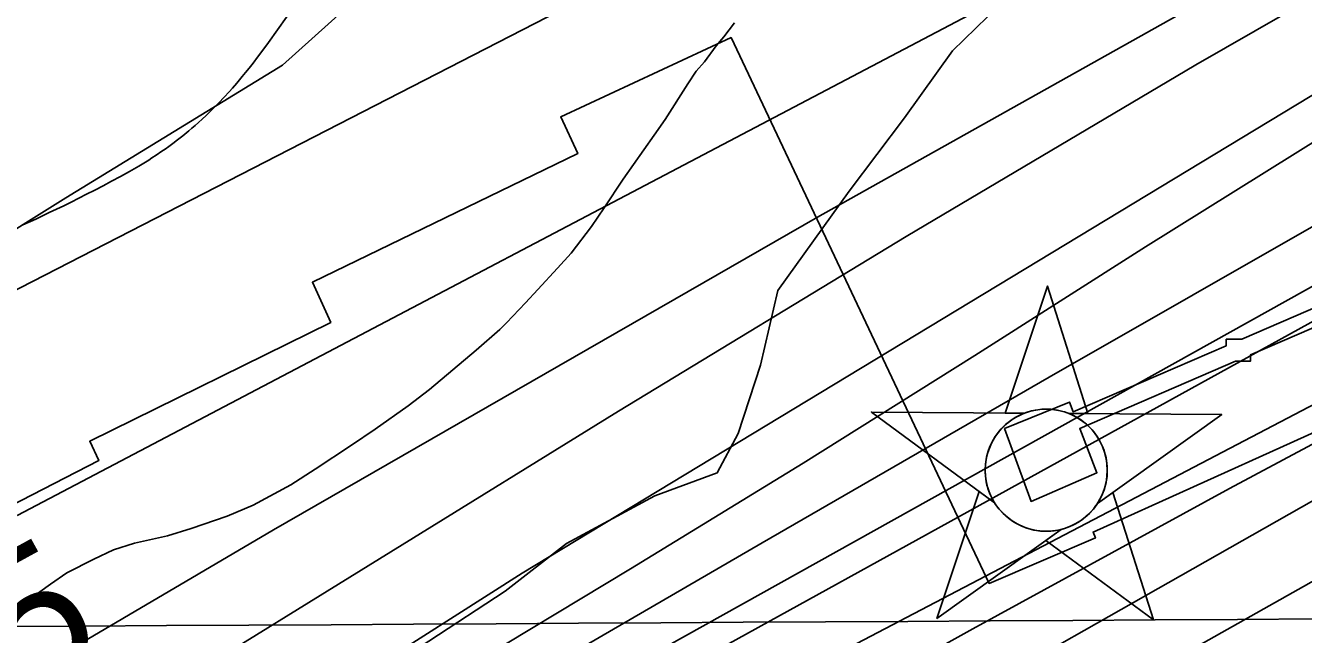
# Model space of a CAD drawing. Extents: x 3477039 to 3515015, y 546746 to 572297.
# Drawn here: x 3490071 to 3490710, y 564275 to 564580 of the extents above; entities that cross this region are included whole.
import ezdxf

# ---------------------------------------------------------------- set-up
doc = ezdxf.new("R2010")
doc.units = 0
for name, color, linetype in [('V-CHAN-DOCK', 7, 'Continuous'), ('V-CHAN-NAID', 7, 'Continuous'), ('V-GRID-MAJR', 7, 'Continuous'), ('V-RIVR-EDGE', 7, 'Continuous'), ('V-RIVR-RANG', 7, 'Continuous'), ('V-ROAD-CNTR', 7, 'Continuous'), ('V-RRAP-RVMT', 7, 'Continuous'), ('V-SITE-VEGE', 7, 'Continuous'), ('V-TOPO-DPTH', 7, 'Continuous'), ('V-TOPO-MAJR', 7, 'Continuous'), ('V-TOPO-MINR', 7, 'Continuous'), ('V-TOPO-WATR', 7, 'Continuous'), ('V-WETL-SWMP', 7, 'Continuous')]:
    doc.layers.add(name, color=color, linetype=linetype)

msp = doc.modelspace()

# ---------------------------------------------------------------- linework, layer by layer
at = {"layer": 'V-CHAN-DOCK'}
msp.add_lwpolyline([(3490757.52, 564457.11), (3490678.72, 564423.11), (3490670.98, 564423.05), (3490671.01, 564419.78), (3490594.43, 564386.73), (3490592.54, 564391.56), (3490560.18, 564378.32), (3490573.4, 564341.86), (3490606.35, 564356.27), (3490597.71, 564378.34), (3490675.63, 564411.97), (3490683.07, 564412.03), (3490683.04, 564415.17), (3490761.08, 564448.84)], dxfattribs=at)
at = {"layer": 'V-CHAN-NAID'}
for points in [[(3490570.09, 564386.05), (3490560.5, 564386.11), (3490581.62, 564449.6), (3490601.85, 564385.82), (3490592.26, 564385.89), (3490590.69, 564386.47), (3490588.59, 564387.09), (3490586.55, 564387.54), (3490584.51, 564387.85), (3490583.35, 564387.96), (3490581.81, 564388.04), (3490580.09, 564388.04), (3490578.72, 564387.97), (3490576.81, 564387.77), (3490575.45, 564387.55), (3490573.67, 564387.17), (3490572.14, 564386.75), (3490571.1, 564386.42)], [(3490570.09, 564386.05), (3490493.6, 564386.59), (3490555.16, 564341.19), (3490554.05, 564343.1), (3490553.24, 564344.73), (3490552.41, 564346.7), (3490551.72, 564348.75), (3490551.35, 564350.07), (3490550.99, 564351.7), (3490550.75, 564353.14), (3490550.56, 564354.74), (3490550.45, 564356.48), (3490550.44, 564358.06), (3490550.54, 564360.13), (3490550.73, 564361.75), (3490551.12, 564363.95), (3490551.6, 564365.88), (3490552.2, 564367.76), (3490552.86, 564369.44), (3490553.58, 564371.03), (3490554.4, 564372.57), (3490555.46, 564374.3), (3490556.49, 564375.77), (3490557.49, 564377.04), (3490558.49, 564378.19), (3490559.8, 564379.52), (3490560.85, 564380.49), (3490562.57, 564381.89), (3490563.78, 564382.76), (3490565.47, 564383.83), (3490567.2, 564384.77), (3490568.65, 564385.45)], [(3490592.26, 564385.89), (3490668.75, 564385.35), (3490606.55, 564340.83), (3490607.46, 564342.31), (3490608.44, 564344.16), (3490609.16, 564345.75), (3490609.89, 564347.7), (3490610.44, 564349.49), (3490610.84, 564351.12), (3490611.2, 564353.14), (3490611.38, 564354.71), (3490611.51, 564356.91), (3490611.48, 564358.98), (3490611.29, 564361.2), (3490611.02, 564362.95), (3490610.53, 564365.19), (3490609.89, 564367.33), (3490609.14, 564369.31), (3490608.5, 564370.75), (3490607.49, 564372.67), (3490606.43, 564374.39), (3490605.21, 564376.09), (3490603.95, 564377.63), (3490602.68, 564379), (3490601.05, 564380.53), (3490599.3, 564381.94), (3490597.62, 564383.12), (3490595.73, 564384.25), (3490594.26, 564385.01)], [(3490588.52, 564327.92), (3490526.32, 564283.4), (3490547.44, 564346.88), (3490555.16, 564341.19), (3490555.79, 564340.23), (3490557.18, 564338.37), (3490558.39, 564336.95), (3490559.86, 564335.45), (3490561.25, 564334.2), (3490562.7, 564333.04), (3490564.1, 564332.05), (3490565.78, 564331.02), (3490567.5, 564330.11), (3490569.29, 564329.3), (3490570.73, 564328.74), (3490572.36, 564328.21), (3490574.59, 564327.65), (3490576.12, 564327.36), (3490578.14, 564327.1), (3490579.68, 564327), (3490581.54, 564326.98), (3490583.23, 564327.06), (3490584.94, 564327.23), (3490586.84, 564327.54)], [(3490606.55, 564340.83), (3490614.35, 564346.41), (3490634.57, 564282.63), (3490580.72, 564322.34), (3490588.52, 564327.92), (3490590.19, 564328.4), (3490591.8, 564328.95), (3490593.96, 564329.87), (3490595.69, 564330.75), (3490597.56, 564331.87), (3490599.3, 564333.08), (3490600.85, 564334.32), (3490602.14, 564335.49), (3490603.52, 564336.91), (3490604.72, 564338.31), (3490605.84, 564339.79)]]:
    msp.add_lwpolyline(points, close=True, dxfattribs=at)
msp.add_circle((3490580.97, 564357.51), 30.54, dxfattribs=at)
at = {"layer": 'V-GRID-MAJR'}
msp.add_spline([(3481202.02, 564229.25), (3486474.82, 564258.78), (3491747.62, 564289.07), (3497020.42, 564320.13), (3502293.21, 564351.96), (3507565.99, 564384.55), (3512838.77, 564417.92)], degree=3, dxfattribs=at)
at = {"layer": 'V-RIVR-EDGE'}
msp.add_lwpolyline([(3490742.06, 564686.91), (3490677.65, 564655.82), (3490637.78, 564636.93), (3490557.39, 564589.95), (3490534.05, 564567.33), (3490510.07, 564533.69), (3490482.41, 564497), (3490446.75, 564447.45), (3490438.08, 564410.1), (3490426.97, 564375.81), (3490416.5, 564356.23), (3490385.22, 564344.67), (3490341.05, 564320.88), (3490310.35, 564297.06), (3490272.3, 564272.03), (3490176.56, 564209.77), (3490003.5, 564099.29)], dxfattribs=at)
at = {"layer": 'V-ROAD-CNTR'}
msp.add_lwpolyline([(3490214.57, 564603.24), (3490192.05, 564571.47), (3490189.17, 564567.55), (3490186.61, 564564.14), (3490184.34, 564561.18), (3490182.33, 564558.61), (3490180.55, 564556.38), (3490178.97, 564554.45), (3490176.16, 564551.09), (3490174, 564548.61), (3490172.37, 564546.76), (3490169.86, 564544.03), (3490167.31, 564541.34), (3490165.05, 564539.04), (3490162.9, 564536.92), (3490160.86, 564534.97), (3490158.92, 564533.17), (3490157.09, 564531.51), (3490155.35, 564529.97), (3490153.71, 564528.55), (3490152.15, 564527.23), (3490149.2, 564524.81), (3490146.58, 564522.75), (3490144.25, 564520.98), (3490142.19, 564519.46), (3490140.38, 564518.16), (3490138.77, 564517.03), (3490135.94, 564515.11), (3490133.78, 564513.7), (3490132.15, 564512.66), (3490129.69, 564511.14), (3490127.19, 564509.65), (3490122.56, 564506.98), (3490118.04, 564504.44), (3490113.64, 564502.04), (3490109.36, 564499.75), (3490105.2, 564497.58), (3490101.14, 564495.5), (3490097.21, 564493.52), (3490093.38, 564491.62), (3490089.67, 564489.8), (3490082.45, 564486.33), (3490075.65, 564483.13), (3490069.27, 564480.16)], dxfattribs=at)
at = {"layer": 'V-RRAP-RVMT'}
msp.add_lwpolyline([(3491688.52, 564816.8), (3491559.18, 564756.11), (3491557.31, 564760.11), (3491357.95, 564665.6), (3491359.22, 564662.77), (3491155.67, 564572.35), (3491154.61, 564574.62), (3491022.16, 564514.59), (3491020, 564519.02), (3490875.13, 564450.72), (3490878.79, 564442.87), (3490757.88, 564389.02), (3490754.99, 564394.6), (3490604.44, 564326.55), (3490605.56, 564323.65), (3490552.36, 564300.86), (3490423.35, 564573.9), (3490338.24, 564534.22), (3490346.7, 564515.86), (3490214.02, 564451.55), (3490223.2, 564431.47), (3490102.68, 564371.99), (3490107.24, 564362.41), (3489973.36, 564293.56)], dxfattribs=at)
at = {"layer": 'V-SITE-VEGE'}
msp.add_lwpolyline([(3490425.09, 564581.32), (3490419.81, 564574.34), (3490415.86, 564569.74), (3490410.02, 564561.83), (3490405.88, 564557.06), (3490401.73, 564550.8), (3490390.39, 564532.94), (3490384.91, 564525.02), (3490369.44, 564503.12), (3490360, 564488.76), (3490353.58, 564479.38), (3490343.41, 564466.14), (3490336.64, 564458.61), (3490326.68, 564447.97), (3490320.66, 564441.17), (3490311.08, 564431.27), (3490307.71, 564427.97), (3490295.9, 564417.53), (3490272.66, 564397.95), (3490261.99, 564389.73), (3490245.34, 564378.05), (3490233.56, 564370.03), (3490215.42, 564357.99), (3490203.27, 564350.16), (3490184.41, 564339.99), (3490171.36, 564334.58), (3490153.48, 564328.29), (3490141.56, 564324.72), (3490125.01, 564321.02), (3490114.58, 564317.61), (3490104.69, 564313.09), (3490091.25, 564306.2), (3490083.02, 564300.55), (3490071.23, 564291.96), (3490062.45, 564286.32)], dxfattribs=at)
at = {"layer": 'V-TOPO-DPTH'}
for points in [[(3489971.36, 564017.66), (3490118.25, 564102.48), (3490126.37, 564107.14), (3490134.5, 564111.76), (3490142.65, 564116.33), (3490150.83, 564120.88), (3490808.11, 564483.7), (3490894.36, 564530.92), (3490980.81, 564577.73), (3491067.59, 564623.95), (3491154.59, 564669.76), (3491261.77, 564725.74), (3491295.49, 564742.95), (3491329.4, 564759.75), (3491363.62, 564775.92), (3491398.05, 564791.67), (3491432.74, 564806.81), (3491467.6, 564821.56), (3491502.71, 564835.72), (3491537.97, 564849.47), (3492505.53, 565217.5)], [(3489971.36, 564017.66), (3490118.25, 564102.48), (3490126.37, 564107.14), (3490134.5, 564111.76), (3490142.65, 564116.33), (3490150.83, 564120.88), (3490808.11, 564483.7), (3490894.36, 564530.92), (3490980.81, 564577.73), (3491067.59, 564623.95), (3491154.59, 564669.76), (3491261.77, 564725.74), (3491295.49, 564742.95), (3491329.4, 564759.75), (3491363.62, 564775.92), (3491398.05, 564791.67), (3491432.74, 564806.81), (3491467.6, 564821.56), (3491502.71, 564835.72), (3491537.97, 564849.47), (3492505.53, 565217.5)], [(3491803.1, 565179.79), (3491586.79, 565083.45), (3491530.32, 565057.93), (3491474.06, 565032), (3491418.08, 565005.44), (3491362.29, 564978.48), (3491308.49, 564952.11), (3491279.87, 564937.78), (3491251.42, 564923.14), (3491223.21, 564908.03), (3491195.17, 564892.61), (3490466.58, 564484.09), (3490194.61, 564327.74), (3490081.64, 564261.18), (3490070.54, 564254.66)], [(3492293.83, 565173.59), (3491340.69, 564822.65), (3491323.3, 564815.79), (3491306.14, 564808.4), (3491289.35, 564800.23), (3491272.79, 564791.53), (3491015.59, 564648.75), (3490870.85, 564567.84), (3490726.44, 564486.37), (3490582.5, 564404.06), (3490438.88, 564321.18), (3490161.37, 564159.95), (3490141.15, 564148.18), (3490120.95, 564136.38), (3490100.77, 564124.54), (3490080.61, 564112.68), (3489582.34, 563818.86)], [(3489582.34, 563818.86), (3490080.61, 564112.68), (3490100.77, 564124.54), (3490120.95, 564136.38), (3490141.15, 564148.18), (3490161.37, 564159.95), (3490438.88, 564321.18), (3490582.5, 564404.06), (3490726.44, 564486.37), (3490870.85, 564567.84), (3491015.59, 564648.75), (3491272.79, 564791.53), (3491289.35, 564800.23), (3491306.14, 564808.4), (3491323.3, 564815.79), (3491340.69, 564822.65), (3492293.83, 565173.59)], [(3491647.46, 565051.7), (3491286.73, 564888.45), (3491279.05, 564884.88), (3491271.41, 564881.2), (3491263.85, 564877.38), (3491256.33, 564873.45), (3490318.85, 564306.06), (3490284.86, 564284.26), (3490254.6, 564265.02), (3490224.24, 564245.93), (3490193.73, 564227.09), (3490163.12, 564208.4), (3490113.25, 564178.24), (3490107.5, 564174.76), (3490101.74, 564171.28), (3490095.99, 564167.8), (3490090.23, 564164.32), (3489153.52, 563613.15), (3489118.61, 563594.73), (3489083.32, 563577.04), (3489047.78, 563559.83), (3488100.82, 563061.66)], [(3488100.82, 563061.66), (3489047.78, 563559.83), (3489083.32, 563577.04), (3489118.61, 563594.73), (3489153.52, 563613.15), (3490090.23, 564164.32), (3490095.99, 564167.8), (3490101.74, 564171.28), (3490107.5, 564174.76), (3490113.25, 564178.24), (3490163.12, 564208.4), (3490193.73, 564227.09), (3490224.24, 564245.93), (3490254.6, 564265.02), (3490284.86, 564284.26), (3490318.85, 564306.06), (3491256.33, 564873.45), (3491263.85, 564877.38), (3491271.41, 564881.2), (3491279.05, 564884.88), (3491286.73, 564888.45), (3491647.46, 565051.7)], [(3492126.92, 565020.88), (3491375.59, 564713.69), (3491365.53, 564709.42), (3491355.55, 564704.96), (3491345.69, 564700.24), (3491335.92, 564695.34), (3490931.36, 564485.45), (3490801.76, 564417.37), (3490672.64, 564348.41), (3490544.23, 564278.12), (3490416.3, 564206.96), (3490216.33, 564094.38), (3490188.75, 564078.84), (3490161.17, 564063.27), (3490133.61, 564047.68), (3490106.07, 564032.07), (3489612.21, 563751.87)], [(3489612.21, 563751.87), (3490106.07, 564032.07), (3490133.61, 564047.68), (3490161.17, 564063.27), (3490188.75, 564078.84), (3490216.33, 564094.38), (3490416.3, 564206.96), (3490544.23, 564278.12), (3490672.64, 564348.41), (3490801.76, 564417.37), (3490931.36, 564485.45), (3491335.92, 564695.34), (3491345.69, 564700.24), (3491355.55, 564704.96), (3491365.53, 564709.42), (3491375.59, 564713.69), (3492126.92, 565020.88)], [(3491737.38, 564892.24), (3491607.11, 564836.22), (3491384.17, 564737.99), (3491365.93, 564729.73), (3491347.8, 564721.22), (3491329.84, 564712.35), (3491312, 564703.24), (3490295.8, 564171.09), (3490270.76, 564157.85), (3490245.8, 564144.48), (3490220.95, 564130.9), (3490196.17, 564117.18), (3490171.47, 564103.32), (3490146.79, 564089.41), (3490122.17, 564075.42), (3490097.58, 564061.37), (3490075.96, 564048.97), (3490040.57, 564028.7)], [(3490040.57, 564028.7), (3490075.96, 564048.97), (3490097.58, 564061.37), (3490122.17, 564075.42), (3490146.79, 564089.41), (3490171.47, 564103.32), (3490196.17, 564117.18), (3490220.95, 564130.9), (3490245.8, 564144.48), (3490270.76, 564157.85), (3490295.8, 564171.09), (3491312, 564703.24), (3491329.84, 564712.35), (3491347.8, 564721.22), (3491365.93, 564729.73), (3491384.17, 564737.99), (3491607.11, 564836.22), (3491737.38, 564892.24)]]:
    msp.add_lwpolyline(points, dxfattribs=at)
at = {"layer": 'V-TOPO-MAJR'}
msp.add_lwpolyline([(3492078.18, 564977.42), (3491369.77, 564698.38), (3491365.15, 564696.47), (3491360.56, 564694.47), (3491356.05, 564692.32), (3491351.57, 564690.08), (3491210.16, 564616.51), (3491135.23, 564577.01), (3491060.6, 564536.96), (3490986.41, 564496.1), (3490912.52, 564454.69), (3490234.26, 564069.75), (3490205.05, 564053.18), (3490175.83, 564036.62), (3490146.61, 564020.06), (3490117.39, 564003.52), (3489628.31, 563726.7)], dxfattribs=at)
at = {"layer": 'V-TOPO-MINR'}
for points in [[(3492227.36, 565563.96), (3491271.58, 565055.61), (3491237.39, 565039.84), (3491203.28, 565023.88), (3491169.31, 565007.63), (3491135.43, 564991.2), (3491038.59, 564943.71), (3490956.47, 564903.16), (3490874.51, 564862.3), (3490792.78, 564820.97), (3490711.2, 564779.34), (3490018.78, 564423.51)], [(3492505.53, 565217.5), (3491537.97, 564849.47), (3491502.71, 564835.72), (3491467.6, 564821.56), (3491432.74, 564806.81), (3491398.05, 564791.67), (3491363.62, 564775.92), (3491329.4, 564759.75), (3491295.49, 564742.95), (3491261.77, 564725.74), (3491154.59, 564669.76), (3491067.59, 564623.95), (3490980.81, 564577.73), (3490894.36, 564530.92), (3490808.11, 564483.7), (3490150.83, 564120.88), (3490142.65, 564116.33), (3490134.5, 564111.76), (3490126.37, 564107.14), (3490118.25, 564102.48), (3489971.36, 564017.66)], [(3491755.51, 565203.03), (3491611.9, 565135.5), (3491292.75, 564980.65), (3491285.98, 564977.4), (3491279.21, 564974.19), (3491272.41, 564971.02), (3491265.59, 564967.89), (3491259.73, 564965.22), (3491255.84, 564963.43), (3491251.97, 564961.61), (3491248.12, 564959.75), (3491244.29, 564957.86), (3491240.47, 564955.92), (3491236.68, 564953.95), (3491232.91, 564951.94), (3491229.15, 564949.89), (3491172.73, 564918.66), (3491140.72, 564901.08), (3491108.64, 564883.64), (3491076.45, 564866.39), (3491044.19, 564849.29), (3490066.31, 564334.79)], [(3492006.64, 565186.24), (3491281.62, 564874.21), (3491278.78, 564872.95), (3491275.97, 564871.64), (3491273.19, 564870.25), (3490630.61, 564469.29), (3490545.19, 564414.87), (3490459.38, 564361.06), (3490373.02, 564308.18), (3490286.27, 564255.9), (3490167.93, 564185.45), (3490140.07, 564168.85), (3490112.23, 564152.23), (3490084.39, 564135.59), (3490056.57, 564118.94)], [(3491803.1, 565179.79), (3491586.79, 565083.45), (3491530.32, 565057.93), (3491474.06, 565032), (3491418.08, 565005.44), (3491362.29, 564978.48), (3491308.49, 564952.11), (3491279.87, 564937.78), (3491251.42, 564923.14), (3491223.21, 564908.03), (3491195.17, 564892.61), (3490466.58, 564484.09), (3490194.61, 564327.74), (3490081.64, 564261.18), (3490070.54, 564254.66)], [(3492293.83, 565173.59), (3491340.69, 564822.65), (3491323.3, 564815.79), (3491306.14, 564808.4), (3491289.35, 564800.23), (3491272.79, 564791.53), (3491015.59, 564648.75), (3490870.85, 564567.84), (3490726.44, 564486.37), (3490582.5, 564404.06), (3490438.88, 564321.18), (3490161.37, 564159.95), (3490141.15, 564148.18), (3490120.95, 564136.38), (3490100.77, 564124.54), (3490080.61, 564112.68), (3489582.34, 563818.86)], [(3492560.41, 565107.88), (3491557.26, 564749.6), (3491525.76, 564737.94), (3491494.44, 564725.81), (3491463.4, 564712.96), (3491432.56, 564699.65), (3491402.07, 564685.55), (3491371.86, 564670.89), (3491342.08, 564655.38), (3491312.59, 564639.3), (3490197.21, 564010.65), (3490193.6, 564008.62), (3490191.68, 564007.53), (3490189.38, 564006.23), (3490185.77, 564004.17), (3490184.57, 564003.48), (3489246.45, 563458.32)], [(3491699.35, 565103.21), (3491589.79, 565053.16), (3491480.62, 565002.24), (3491295.85, 564914.71), (3491279.43, 564906.75), (3491263.12, 564898.6), (3491246.95, 564890.15), (3491230.89, 564881.5), (3490948.82, 564726.34), (3490801.88, 564644.06), (3490655.8, 564560.32), (3490511.01, 564474.37), (3490367.06, 564386.96), (3490139.44, 564246.37), (3490109.92, 564228.2), (3490080.38, 564210.09), (3490050.77, 564192.07)], [(3492126.92, 565020.88), (3491375.59, 564713.69), (3491365.53, 564709.42), (3491355.55, 564704.96), (3491345.69, 564700.24), (3491335.92, 564695.34), (3490931.36, 564485.45), (3490801.76, 564417.37), (3490672.64, 564348.41), (3490544.23, 564278.12), (3490416.3, 564206.96), (3490216.33, 564094.38), (3490188.75, 564078.84), (3490161.17, 564063.27), (3490133.61, 564047.68), (3490106.07, 564032.07), (3489612.21, 563751.87)], [(3491710.57, 564933.37), (3491612.47, 564895.87), (3491514.41, 564858.26), (3491325.56, 564785.66), (3491321.99, 564784.21), (3491318.45, 564782.67), (3491314.97, 564781), (3491311.53, 564779.24), (3491234.8, 564738.21), (3491193.09, 564715.76), (3491151.46, 564693.16), (3491109.95, 564670.34), (3491068.52, 564647.37), (3490155.72, 564138.14), (3490142.07, 564130.48), (3490128.44, 564122.76), (3490114.86, 564114.98), (3490101.3, 564107.14), (3489849.94, 563960.96)], [(3491737.38, 564892.24), (3491607.11, 564836.22), (3491384.17, 564737.99), (3491365.93, 564729.73), (3491347.8, 564721.22), (3491329.84, 564712.35), (3491312, 564703.24), (3490295.8, 564171.09), (3490270.76, 564157.85), (3490245.8, 564144.48), (3490220.95, 564130.9), (3490196.17, 564117.18), (3490171.47, 564103.32), (3490146.79, 564089.41), (3490122.17, 564075.42), (3490097.58, 564061.37), (3490075.96, 564048.97), (3490040.57, 564028.7)]]:
    msp.add_lwpolyline(points, dxfattribs=at)
at = {"layer": 'V-TOPO-WATR'}
msp.add_lwpolyline([(3491647.46, 565051.7), (3491286.73, 564888.45), (3491279.05, 564884.88), (3491271.41, 564881.2), (3491263.85, 564877.38), (3491256.33, 564873.45), (3490318.85, 564306.06), (3490284.86, 564284.26), (3490254.6, 564265.02), (3490224.24, 564245.93), (3490193.73, 564227.09), (3490163.12, 564208.4), (3490113.25, 564178.24), (3490107.5, 564174.76), (3490101.74, 564171.28), (3490095.99, 564167.8), (3490090.23, 564164.32), (3489153.52, 563613.15), (3489118.61, 563594.73), (3489083.32, 563577.04), (3489047.78, 563559.83), (3488100.82, 563061.66)], dxfattribs=at)
at = {"layer": 'V-WETL-SWMP'}
msp.add_lwpolyline([(3490037.57, 564685.02), (3490168.45, 564754.11), (3490200.73, 564746.08), (3490221.67, 564725.23), (3490232.52, 564696.27), (3490243.85, 564659.06), (3490245.17, 564621.37), (3490230.07, 564588), (3490199.14, 564560.11), (3490090.65, 564493.7), (3489958.44, 564411.09)], dxfattribs=at)

# ---------------------------------------------------------------- texts
at = {"layer": 'V-RIVR-RANG'}
msp.add_text('14.5', height=67, rotation=28.67833, dxfattribs=at).set_placement((3489958.99, 564184.32))

doc.saveas('drawing.dxf')
